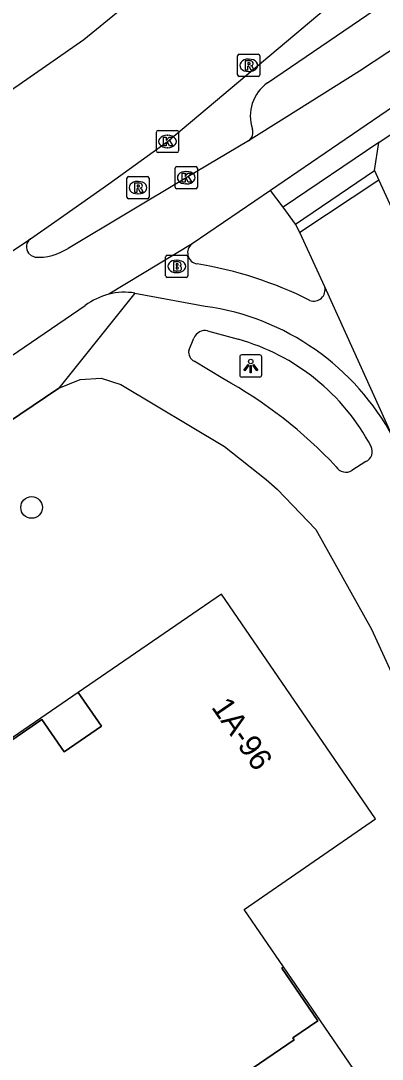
# Model space of a CAD drawing. Extents: x 158087 to 159494, y 382905 to 383981.
# Drawn here: x 158692.87 to 158709.17, y 383653.93 to 383700.72 of the extents above; entities that cross this region are included whole.
import ezdxf

# ---------------------------------------------------------------- set-up
doc = ezdxf.new("R2010")
doc.units = 0
for name, color, linetype in [('IMGEO_Boom', 7, 'Continuous'), ('IMGEO_Brandkraan', 7, 'Continuous'), ('IMGEO_Fietspad_gesloten', 7, 'Continuous'), ('IMGEO_Hek', 7, 'Continuous'), ('IMGEO_Kolk', 7, 'Continuous'), ('IMGEO_Lichtpunt', 7, 'Continuous'), ('IMGEO_Pand', 7, 'Continuous'), ('IMGEO_Pand_nummerreeks', 7, 'Continuous'), ('IMGEO_Pand_overbouw', 7, 'Continuous'), ('IMGEO_Rijbaan_lokaal_open', 7, 'Continuous'), ('IMGEO_Rijbaan_regionaal_gesloten', 7, 'Continuous'), ('IMGEO_Rioolput', 7, 'Continuous'), ('IMGEO_Voetpad_open', 7, 'Continuous')]:
    doc.layers.add(name, color=color, linetype=linetype)

msp = doc.modelspace()

# ---------------------------------------------------------------- linework, layer by layer
at = {"layer": 'IMGEO_Boom'}
msp.add_circle((158693.364, 383678.791), 0.489, dxfattribs=at)
at = {"layer": 'IMGEO_Brandkraan'}
for p, q in [((158699.404, 383689.228), (158699.404, 383690.08)), ((158699.479, 383690.154), (158700.331, 383690.154)), ((158699.892, 383689.934), (158699.917, 383689.934)), ((158700.405, 383690.08), (158700.405, 383689.228)), ((158699.915, 383689.374), (158699.89, 383689.374)), ((158700.331, 383689.154), (158699.479, 383689.154))]:
    msp.add_line(p, q, dxfattribs=at)
for points in [[(158699.404, 383689.228), (158699.404, 383690.08)], [(158699.479, 383690.154), (158700.331, 383690.154)], [(158699.752, 383689.854), (158699.752, 383689.454), (158699.965, 383689.454)], [(158699.983, 383689.854), (158699.752, 383689.854)], [(158700.405, 383690.08), (158700.405, 383689.228)], [(158699.931, 383689.773), (158699.877, 383689.773), (158699.877, 383689.697)], [(158699.877, 383689.697), (158699.93, 383689.697)], [(158699.939, 383689.621), (158699.877, 383689.621), (158699.877, 383689.54)], [(158699.877, 383689.54), (158699.939, 383689.54)], [(158700.331, 383689.154), (158699.479, 383689.154)]]:
    msp.add_lwpolyline(points, dxfattribs=at)
for centre, radius, start, end in [((158699.481, 383690.078), 0.0765, 91.552, 178.448), ((158699.481, 383690.078), 0.0765, 91.552, 178.448), ((158699.987, 383689.709), 0.145, 59.4692, 91.5367), ((158700.012, 383689.756), 0.0922, 285.5137, 58.1501), ((158700.329, 383690.078), 0.0765, 1.552, 88.448), ((158700.329, 383690.078), 0.0765, 1.552, 88.448), ((158699.932, 383689.735), 0.0379, 267.8285, 90.9355), ((158699.94, 383689.58), 0.0404, 269.8759, 90.5077), ((158699.971, 383689.705), 0.251, 268.6676, 293.5347), ((158700.017, 383689.564), 0.105, 301.3115, 78.989), ((158699.481, 383689.23), 0.0765, 181.552, 268.448), ((158699.481, 383689.23), 0.0765, 181.552, 268.448), ((158700.329, 383689.23), 0.0765, 271.552, 358.448), ((158700.329, 383689.23), 0.0765, 271.552, 358.448)]:
    msp.add_arc(centre, radius, start, end, dxfattribs=at)
for centre, major_axis, ratio, start_param, end_param in [((158699.891, 383689.654), (-0.387, 0.002), 0.722429, 4.712389, 7.853982), ((158699.916, 383689.654), (-0.39, 0.002), 0.717154, 1.570796, 4.712389)]:
    msp.add_ellipse(centre, major_axis=major_axis, ratio=ratio, start_param=start_param, end_param=end_param, dxfattribs=at)
at = {"layer": 'IMGEO_Fietspad_gesloten'}
for points in [[(158709.674, 383696.854), (158704.129, 383693.076)], [(158703.14, 383695.309), (158700.334, 383693.65), (158695.004, 383690.465)], [(158704.129, 383693.076), (158700.594, 383690.668)], [(158700.594, 383690.668), (158696.841, 383688.399)], [(158693.505, 383690.065), (158693.361, 383690.125), (158693.227, 383690.25)], [(158698.017, 383688.452), (158701.192, 383687.853)], [(158682.097, 383678.561), (158695.782, 383687.887)]]:
    msp.add_lwpolyline(points, dxfattribs=at)
for centre, radius, start, end in [((158693.577, 383690.534), 0.451, 126.0046, 219.0722), ((158693.651, 383692.525), 2.464, 266.5916, 303.2903), ((158700.903, 383690.265), 0.508, 127.5026, 260.2117), ((158697.972, 383672.252), 17.741, 63.4516, 80.7706), ((158697.559, 383685.551), 2.937, 81.0215, 104.1395), ((158706.079, 383688.602), 0.511, 249.6182, 14.5722), ((158697.55, 383685.581), 2.905, 104.1235, 127.4817), ((158699.611, 383676.57), 11.393, 28.0803, 82.0238)]:
    msp.add_arc(centre, radius, start, end, dxfattribs=at)
at = {"layer": 'IMGEO_Hek'}
for points in [[(158658.622, 383659.897), (158694.59, 383684.171), (158695.551, 383684.559), (158696.494, 383684.617), (158697.379, 383684.33)], [(158697.379, 383684.33), (158702.053, 383681.54), (158703.932, 383680.049)], [(158703.932, 383680.049), (158704.425, 383679.61)], [(158704.425, 383679.61), (158706.167, 383677.797), (158708.676, 383673.308), (158724.872, 383637.952), (158726.048, 383635.333), (158727.114, 383632.709), (158727.972, 383629.705), (158728.348, 383626.76), (158728.677, 383620.637), (158728.428, 383620.601), (158728.439, 383620.385)]]:
    msp.add_lwpolyline(points, dxfattribs=at)
at = {"layer": 'IMGEO_Kolk'}
for p, q in [((158698.984, 383694.855), (158698.984, 383695.707)), ((158699.059, 383695.781), (158699.911, 383695.781)), ((158699.472, 383695.561), (158699.497, 383695.561)), ((158699.985, 383695.707), (158699.985, 383694.855)), ((158699.495, 383695.001), (158699.47, 383695.001)), ((158699.911, 383694.781), (158699.059, 383694.781)), ((158699.832, 383693.224), (158699.832, 383694.076)), ((158699.907, 383694.15), (158700.759, 383694.15)), ((158700.833, 383694.076), (158700.833, 383693.224)), ((158700.32, 383693.93), (158700.345, 383693.93)), ((158700.759, 383693.15), (158699.907, 383693.15)), ((158700.343, 383693.37), (158700.318, 383693.37))]:
    msp.add_line(p, q, dxfattribs=at)
for points in [[(158698.984, 383694.855), (158698.984, 383695.707)], [(158699.059, 383695.781), (158699.911, 383695.781)], [(158699.305, 383695.481), (158699.428, 383695.481), (158699.428, 383695.33), (158699.558, 383695.481), (158699.722, 383695.481), (158699.576, 383695.33), (158699.729, 383695.081), (158699.577, 383695.081), (158699.492, 383695.245), (158699.428, 383695.178), (158699.428, 383695.081), (158699.305, 383695.081), (158699.305, 383695.481)], [(158699.985, 383695.707), (158699.985, 383694.855)], [(158699.911, 383694.781), (158699.059, 383694.781)], [(158699.832, 383693.224), (158699.832, 383694.076)], [(158699.907, 383694.15), (158700.759, 383694.15)], [(158700.833, 383694.076), (158700.833, 383693.224)], [(158700.153, 383693.85), (158700.276, 383693.85), (158700.276, 383693.699), (158700.406, 383693.85), (158700.57, 383693.85), (158700.424, 383693.699), (158700.577, 383693.45), (158700.425, 383693.45), (158700.34, 383693.614), (158700.276, 383693.547), (158700.276, 383693.45), (158700.153, 383693.45), (158700.153, 383693.85)], [(158700.759, 383693.15), (158699.907, 383693.15)]]:
    msp.add_lwpolyline(points, dxfattribs=at)
for centre, start, end in [((158699.061, 383695.705), 91.552, 178.448), ((158699.061, 383695.705), 91.552, 178.448), ((158699.909, 383695.705), 1.552, 88.448), ((158699.909, 383695.705), 1.552, 88.448), ((158699.061, 383694.857), 181.552, 268.448), ((158699.061, 383694.857), 181.552, 268.448), ((158699.909, 383694.857), 271.552, 358.448), ((158699.909, 383694.857), 271.552, 358.448), ((158699.909, 383694.074), 91.552, 178.448), ((158699.909, 383694.074), 91.552, 178.448), ((158700.757, 383694.074), 1.552, 88.448), ((158700.757, 383694.074), 1.552, 88.448), ((158699.909, 383693.226), 181.552, 268.448), ((158699.909, 383693.226), 181.552, 268.448), ((158700.757, 383693.226), 271.552, 358.448), ((158700.757, 383693.226), 271.552, 358.448)]:
    msp.add_arc(centre, 0.0765, start, end, dxfattribs=at)
for centre, major_axis, ratio, start_param, end_param in [((158699.471, 383695.281), (-0.387, 0.002), 0.722429, 4.712389, 7.853982), ((158699.496, 383695.281), (-0.39, 0.002), 0.717154, 1.570796, 4.712389), ((158700.319, 383693.65), (-0.387, 0.002), 0.722429, 4.712389, 7.853982), ((158700.344, 383693.65), (-0.39, 0.002), 0.717154, 1.570796, 4.712389)]:
    msp.add_ellipse(centre, major_axis=major_axis, ratio=ratio, start_param=start_param, end_param=end_param, dxfattribs=at)
at = {"layer": 'IMGEO_Lichtpunt'}
for p, q in [((158703.644, 383685.665), (158702.836, 383685.665)), ((158703.644, 383685.665), (158702.836, 383685.665)), ((158702.742, 383685.57), (158702.742, 383684.763)), ((158702.742, 383685.57), (158702.742, 383684.763)), ((158703.738, 383684.763), (158703.738, 383685.57)), ((158703.738, 383684.763), (158703.738, 383685.57)), ((158702.836, 383684.669), (158703.644, 383684.669)), ((158702.836, 383684.669), (158703.644, 383684.669))]:
    msp.add_line(p, q, dxfattribs=at)
for points in [[(158703.116, 383685.234), (158703.155, 383685.206), (158702.967, 383684.944), (158702.929, 383684.971), (158703.116, 383685.234)], [(158703.218, 383685.186), (158703.265, 383685.186), (158703.265, 383684.864), (158703.218, 383684.864), (158703.218, 383685.186)], [(158703.328, 383685.206), (158703.366, 383685.233), (158703.553, 383684.971), (158703.514, 383684.943), (158703.328, 383685.206)]]:
    msp.add_lwpolyline(points, dxfattribs=at)
msp.add_circle((158703.241, 383685.368), 0.0994, dxfattribs=at)
for centre, start, end in [((158702.836, 383685.57), 90, 180), ((158702.836, 383685.57), 90, 180), ((158703.644, 383685.57), 0, 90), ((158703.644, 383685.57), 0, 90), ((158702.836, 383684.763), 180, 270), ((158702.836, 383684.763), 180, 270), ((158703.644, 383684.763), 270, 0), ((158703.644, 383684.763), 270, 360)]:
    msp.add_arc(centre, 0.0946, start, end, dxfattribs=at)
at = {"layer": 'IMGEO_Pand'}
msp.add_lwpolyline([(158694.082, 383650.811), (158694.163, 383650.856), (158695.796, 383648.497), (158696.908, 383649.264), (158696.97, 383649.179), (158705.192, 383654.808), (158705.136, 383654.891), (158706.269, 383655.66), (158704.635, 383658.036), (158704.716, 383658.092), (158702.938, 383660.68), (158708.866, 383664.758), (158701.922, 383674.884), (158695.464, 383670.452), (158696.505, 383668.935), (158694.831, 383667.787), (158693.83, 383669.241), (158687.222, 383664.705)], dxfattribs=at)
at = {"layer": 'IMGEO_Pand_overbouw'}
for points in [[(158681.59, 383656.267), (158681.684, 383656.321), (158680.398, 383658.194), (158688.051, 383663.47), (158687.222, 383664.705), (158693.83, 383669.241), (158694.831, 383667.787), (158696.505, 383668.935), (158695.464, 383670.452), (158679.4, 383659.428)], [(158704.716, 383658.092), (158704.635, 383658.036), (158706.269, 383655.66), (158705.136, 383654.891), (158705.192, 383654.808), (158696.97, 383649.179), (158696.908, 383649.264), (158695.796, 383648.497), (158694.163, 383650.856), (158694.082, 383650.811), (158697.81, 383645.369), (158702.106, 383648.327), (158703.224, 383646.72), (158705.253, 383648.111), (158704.151, 383649.719), (158708.442, 383652.661)]]:
    msp.add_lwpolyline(points, close=True, dxfattribs=at)
at = {"layer": 'IMGEO_Rijbaan_lokaal_open'}
for points in [[(158761.578, 383734.72), (158744.316, 383722.991), (158712.657, 383701.444), (158711.36, 383700.561), (158708.139, 383698.454), (158704.749, 383696.309), (158703.14, 383695.309)], [(158704, 383697.925), (158709.174, 383701.453), (158711.229, 383702.825)], [(158709.011, 383693.543), (158705.457, 383691.177)], [(158709.011, 383693.543), (158709.824, 383691.77)], [(158706.574, 383688.731), (158705.457, 383691.177)], [(158709.663, 383681.933), (158706.574, 383688.731)]]:
    msp.add_lwpolyline(points, dxfattribs=at)
for centre, radius, start, end in [((158705.046, 383696.424), 1.829, 124.8588, 198.5192), ((158702.881, 383695.686), 0.457, 304.4443, 20.043)]:
    msp.add_arc(centre, radius, start, end, dxfattribs=at)
at = {"layer": 'IMGEO_Rijbaan_regionaal_gesloten'}
for points in [[(158703.683, 383706.726), (158703.671, 383706.71), (158698.831, 383702.414), (158695.71, 383699.862), (158692.808, 383697.839), (158684.174, 383691.908)], [(158693.312, 383690.899), (158694.409, 383691.662), (158696.842, 383693.376), (158699.481, 383695.282), (158708.057, 383702.492), (158709.408, 383703.655), (158710.128, 383704.264)], [(158690.431, 383688.972), (158693.312, 383690.899)]]:
    msp.add_lwpolyline(points, dxfattribs=at)
at = {"layer": 'IMGEO_Rioolput'}
for p, q in [((158702.723, 383699.212), (158703.575, 383699.212)), ((158702.648, 383698.286), (158702.648, 383699.138)), ((158703.136, 383698.992), (158703.161, 383698.992)), ((158703.649, 383699.138), (158703.649, 383698.286)), ((158703.159, 383698.432), (158703.134, 383698.432)), ((158703.575, 383698.212), (158702.723, 383698.212)), ((158697.658, 383692.774), (158697.658, 383693.626)), ((158697.733, 383693.7), (158698.585, 383693.7)), ((158698.659, 383693.626), (158698.659, 383692.774)), ((158698.146, 383693.48), (158698.171, 383693.48)), ((158698.585, 383692.7), (158697.733, 383692.7)), ((158698.169, 383692.92), (158698.144, 383692.92))]:
    msp.add_line(p, q, dxfattribs=at)
for points in [[(158702.723, 383699.212), (158703.575, 383699.212)], [(158702.648, 383698.286), (158702.648, 383699.138)], [(158703.237, 383698.91), (158702.985, 383698.912), (158702.985, 383698.512)], [(158703.163, 383698.831), (158703.109, 383698.831), (158703.109, 383698.75)], [(158703.109, 383698.75), (158703.161, 383698.75)], [(158703.649, 383699.138), (158703.649, 383698.286)], [(158702.985, 383698.512), (158703.109, 383698.512), (158703.109, 383698.674), (158703.12, 383698.674)], [(158703.167, 383698.645), (158703.238, 383698.512), (158703.378, 383698.512), (158703.313, 383698.638)], [(158703.575, 383698.212), (158702.723, 383698.212)], [(158697.658, 383692.774), (158697.658, 383693.626)], [(158697.733, 383693.7), (158698.585, 383693.7)], [(158698.659, 383693.626), (158698.659, 383692.774)], [(158698.247, 383693.398), (158697.995, 383693.4), (158697.995, 383693)], [(158697.995, 383693), (158698.119, 383693), (158698.119, 383693.162), (158698.13, 383693.162)], [(158698.173, 383693.319), (158698.119, 383693.319), (158698.119, 383693.238)], [(158698.119, 383693.238), (158698.171, 383693.238)], [(158698.177, 383693.133), (158698.248, 383693), (158698.388, 383693), (158698.323, 383693.126)], [(158698.585, 383692.7), (158697.733, 383692.7)]]:
    msp.add_lwpolyline(points, dxfattribs=at)
for centre, radius, start, end in [((158702.725, 383699.136), 0.0765, 91.552, 178.448), ((158702.725, 383699.136), 0.0765, 91.552, 178.448), ((158703.573, 383699.136), 0.0765, 1.552, 88.448), ((158703.573, 383699.136), 0.0765, 1.552, 88.448), ((158703.145, 383698.939), 0.19, 274.7715, 282.9687), ((158703.169, 383698.735), 0.0964, 77.0061, 93.1865), ((158703.183, 383698.792), 0.0378, 276.6634, 79.6772), ((158703.236, 383698.8), 0.109, 350.3612, 89.416), ((158703.234, 383698.8), 0.112, 277.5842, 350.9817), ((158702.725, 383698.288), 0.0765, 181.552, 268.448), ((158702.725, 383698.288), 0.0765, 181.552, 268.448), ((158703.119, 383698.621), 0.0533, 26.0293, 88.6989), ((158703.218, 383698.585), 0.108, 29.5134, 73.7905), ((158703.573, 383698.288), 0.0765, 271.552, 358.448), ((158703.573, 383698.288), 0.0765, 271.552, 358.448), ((158697.735, 383693.624), 0.0765, 91.552, 178.448), ((158697.735, 383693.624), 0.0765, 91.552, 178.448), ((158698.583, 383693.624), 0.0765, 1.552, 88.448), ((158698.583, 383693.624), 0.0765, 1.552, 88.448), ((158698.129, 383693.109), 0.0533, 26.0293, 88.6989), ((158698.155, 383693.427), 0.19, 274.7715, 282.9687), ((158698.179, 383693.223), 0.0964, 77.0061, 93.1865), ((158698.193, 383693.28), 0.0378, 276.6634, 79.6772), ((158698.246, 383693.288), 0.109, 350.3612, 89.416), ((158698.244, 383693.288), 0.112, 277.5842, 350.9817), ((158698.228, 383693.073), 0.108, 29.5134, 73.7905), ((158697.735, 383692.776), 0.0765, 181.552, 268.448), ((158697.735, 383692.776), 0.0765, 181.552, 268.448), ((158698.583, 383692.776), 0.0765, 271.552, 358.448), ((158698.583, 383692.776), 0.0765, 271.552, 358.448)]:
    msp.add_arc(centre, radius, start, end, dxfattribs=at)
for centre, major_axis, ratio, start_param, end_param in [((158703.135, 383698.712), (-0.387, 0.002), 0.722429, 4.712389, 7.853982), ((158703.16, 383698.712), (-0.39, 0.002), 0.717154, 1.570796, 4.712389), ((158698.145, 383693.2), (-0.387, 0.002), 0.722429, 4.712389, 7.853982), ((158698.17, 383693.2), (-0.39, 0.002), 0.717154, 1.570796, 4.712389)]:
    msp.add_ellipse(centre, major_axis=major_axis, ratio=ratio, start_param=start_param, end_param=end_param, dxfattribs=at)
at = {"layer": 'IMGEO_Voetpad_open'}
for points in [[(158709.01, 383695.233), (158710.21, 383696.047)], [(158709.01, 383695.233), (158704.707, 383692.316)], [(158708.818, 383693.968), (158709.01, 383695.233)], [(158705.264, 383691.557), (158708.818, 383693.968)], [(158708.818, 383693.968), (158709.011, 383693.543)], [(158704.707, 383692.316), (158704.129, 383693.076)], [(158705.264, 383691.557), (158704.707, 383692.316)], [(158705.457, 383691.177), (158705.264, 383691.557)], [(158698.017, 383688.452), (158694.59, 383684.171)], [(158701.296, 383686.75), (158702.669, 383686.37)], [(158700.445, 383685.862), (158700.681, 383686.415)], [(158701.986, 383684.597), (158700.688, 383685.378)], [(158694.59, 383684.171), (158695.551, 383684.559), (158696.494, 383684.617), (158697.379, 383684.33), (158702.053, 383681.54), (158703.932, 383680.049), (158704.425, 383679.61), (158706.167, 383677.797), (158708.676, 383673.308), (158724.872, 383637.952), (158726.048, 383635.333), (158727.114, 383632.709), (158727.972, 383629.705), (158728.348, 383626.76), (158728.677, 383620.637), (158728.428, 383620.601), (158728.439, 383620.385), (158728.839, 383620.185), (158729.099, 383616.559)], [(158694.59, 383684.171), (158658.622, 383659.897)], [(158708.433, 383680.859), (158707.802, 383680.463)]]:
    msp.add_lwpolyline(points, dxfattribs=at)
for centre, radius, start, end in [((158701.178, 383686.235), 0.528, 77.0727, 160.0829), ((158700.047, 383676.985), 9.744, 27.8413, 74.3882), ((158700.923, 383685.799), 0.482, 172.5076, 240.8118), ((158691.872, 383666.327), 20.882, 43.2028, 61.0317), ((158708.231, 383681.305), 0.49, 294.3262, 28.145), ((158707.523, 383680.873), 0.496, 210.2333, 304.2981)]:
    msp.add_arc(centre, radius, start, end, dxfattribs=at)

# ---------------------------------------------------------------- texts
at = {"layer": 'IMGEO_Pand_nummerreeks'}
msp.add_text('1A-96', height=1, rotation=304.4412, dxfattribs=at).set_placement((158701.437, 383669.792))

doc.saveas('drawing.dxf')
